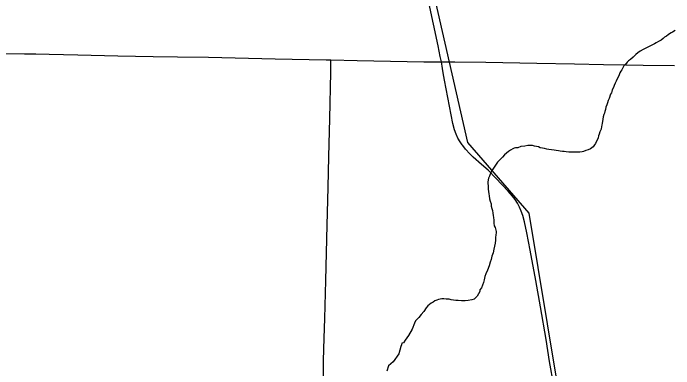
# Model space of a CAD drawing. Extents: x 2.1 to 73.9, y 4 to 26.
# Drawn here: x 46.3484 to 46.8111, y 18.5731 to 18.8225 of the extents above; entities that cross this region are included whole.
import ezdxf

# ---------------------------------------------------------------- set-up
doc = ezdxf.new("R2010")
doc.units = 0
doc.layers.add('GM_X_Minor_River', color=7, linetype='Continuous')
doc.layers.add('GM_X_Township_Road', color=7, linetype='Continuous')

msp = doc.modelspace()

# ---------------------------------------------------------------- linework, layer by layer
at = {"layer": 'GM_X_Minor_River'}
for points in [[(46.60821, 19.6038), (46.59551, 19.04415), (46.60176, 19.0314), (46.61094, 18.95554), (46.6172, 18.94925), (46.66663, 18.73187), (46.7097, 18.68232), (46.805, 18.10511)], [(46.81203, 18.8103), (46.81032, 18.80917), (46.80918, 18.8086), (46.80823, 18.80803), (46.80708, 18.80728), (46.80594, 18.80633), (46.80461, 18.80557), (46.80366, 18.80482), (46.80232, 18.80368), (46.80042, 18.80255), (46.79871, 18.80179)], [(46.79871, 18.80179), (46.79757, 18.80103), (46.79623, 18.80028), (46.78976, 18.79707), (46.78767, 18.79593), (46.78596, 18.7948), (46.78462, 18.79347), (46.78272, 18.79158), (46.78081, 18.79006), (46.77948, 18.78912), (46.77853, 18.78817), (46.77719, 18.78646), (46.77624, 18.78551), (46.77548, 18.78419), (46.77472, 18.78286), (46.77414, 18.78172), (46.77338, 18.78058), (46.77262, 18.77849), (46.77147, 18.77641), (46.77071, 18.77489), (46.76995, 18.77337), (46.76937, 18.77185), (46.76899, 18.77033), (46.76804, 18.76862), (46.76766, 18.76767), (46.76746, 18.76672), (46.76689, 18.76559), (46.76593, 18.76255), (46.76517, 18.76122), (46.7646, 18.7597), (46.76422, 18.75818), (46.76364, 18.75666), (46.76326, 18.75495), (46.76288, 18.75343), (46.76249, 18.75249), (46.76211, 18.75135), (46.76173, 18.74983), (46.76135, 18.74812), (46.76115, 18.7466), (46.76096, 18.74527), (46.76077, 18.74394), (46.76058, 18.74299), (46.76019, 18.74109), (46.75943, 18.73919), (46.75885, 18.73767), (46.75847, 18.73653), (46.75809, 18.73501), (46.75637, 18.73103), (46.75561, 18.73008), (46.75466, 18.72875), (46.75275, 18.72743), (46.75123, 18.72667), (46.74952, 18.72611), (46.74799, 18.72554), (46.74685, 18.72536), (46.74533, 18.72498), (46.74419, 18.72498), (46.74191, 18.72499), (46.73982, 18.725), (46.73754, 18.725), (46.73564, 18.7252), (46.73431, 18.72539), (46.73316, 18.72559), (46.73164, 18.72578), (46.73031, 18.72598), (46.72879, 18.72617), (46.72727, 18.72636), (46.72556, 18.72656), (46.72366, 18.72695), (46.72214, 18.72714), (46.72062, 18.72752), (46.7191, 18.72772), (46.71758, 18.7281), (46.71625, 18.72868), (46.71492, 18.72906), (46.71359, 18.72926), (46.71207, 18.72964), (46.71055, 18.72965), (46.70883, 18.72965), (46.70674, 18.72928), (46.70408, 18.72891), (46.70199, 18.72815), (46.70028, 18.72797), (46.69932, 18.72778), (46.69837, 18.7274), (46.69666, 18.72646), (46.69533, 18.72551), (46.69399, 18.72437), (46.69266, 18.72305), (46.69114, 18.72153), (46.68904, 18.71945), (46.68771, 18.71812), (46.68485, 18.71376), (46.68371, 18.71224), (46.68313, 18.71091), (46.68256, 18.70958), (46.68199, 18.70825), (46.68141, 18.70674), (46.68103, 18.7056), (46.68084, 18.70389), (46.68084, 18.70275)], [(46.68084, 18.70275), (46.68103, 18.70161), (46.68102, 18.70047), (46.68121, 18.69913), (46.6814, 18.69742), (46.68158, 18.69571), (46.68177, 18.69438), (46.68215, 18.69229), (46.68253, 18.69077), (46.68309, 18.68887), (46.68328, 18.68715), (46.68366, 18.68563), (46.68404, 18.68411), (46.68441, 18.68221), (46.6846, 18.68069), (46.68479, 18.67917), (46.68498, 18.67727), (46.68516, 18.67518), (46.68535, 18.67327), (46.68592, 18.67213), (46.6863, 18.67118), (46.68667, 18.66947), (46.68667, 18.66852), (46.68648, 18.667), (46.68628, 18.66529), (46.68628, 18.6632), (46.6859, 18.6613), (46.68551, 18.65921), (46.68513, 18.65693), (46.68455, 18.65446), (46.68379, 18.65218), (46.68322, 18.64971), (46.68245, 18.648), (46.68169, 18.64535), (46.68054, 18.64231), (46.67958, 18.63965), (46.67882, 18.63794), (46.67825, 18.63547), (46.67786, 18.63357), (46.6771, 18.63187), (46.67634, 18.62978), (46.67538, 18.62845), (46.67519, 18.62731), (46.67443, 18.62579), (46.67347, 18.62408), (46.67233, 18.62295), (46.67119, 18.622), (46.66967, 18.62143), (46.66719, 18.62106), (46.66491, 18.62069), (46.66244, 18.6207), (46.66016, 18.62089), (46.65845, 18.62109), (46.65674, 18.62128), (46.65522, 18.62148), (46.65389, 18.62186), (46.65179, 18.62187), (46.65008, 18.62206), (46.64875, 18.62207), (46.64742, 18.62188), (46.64628, 18.6217), (46.64514, 18.62132), (46.64381, 18.62075), (46.64266, 18.6198), (46.64114, 18.61905), (46.64, 18.6181), (46.63886, 18.61735), (46.63771, 18.61583), (46.636, 18.61336), (46.63428, 18.61128), (46.63257, 18.60919), (46.63104, 18.60768), (46.63028, 18.60673), (46.62952, 18.60502), (46.6278, 18.60084), (46.62532, 18.59648), (46.62303, 18.59307), (46.6217, 18.59136), (46.62056, 18.59098), (46.62037, 18.58984), (46.61998, 18.5887), (46.61845, 18.58358), (46.61464, 18.57808), (46.6114, 18.57523), (46.61007, 18.57144)]]:
    msp.add_lwpolyline(points, dxfattribs=at)
at = {"layer": 'GM_X_Township_Road'}
for points in [[(46.64831, 18.78845), (46.64758, 18.79201), (46.64602, 18.79961), (46.63696, 18.84215)], [(46.31884, 18.7948), (46.3238, 18.79469), (46.3393, 18.79426), (46.35639, 18.79402), (46.36416, 18.79399), (46.37348, 18.7938), (46.39367, 18.79336), (46.42163, 18.79266), (46.44648, 18.79221), (46.46357, 18.79197), (46.48532, 18.79154), (46.53193, 18.79058), (46.56766, 18.78989), (46.57096, 18.78981)], [(46.56544, 18.55404), (46.56584, 18.57893), (46.56623, 18.59449), (46.56658, 18.60848), (46.56743, 18.63492), (46.56841, 18.6738), (46.56899, 18.70025), (46.56957, 18.72202), (46.57027, 18.74846), (46.57093, 18.78113), (46.57095, 18.78735), (46.57096, 18.78981)], [(46.57096, 18.78981), (46.5894, 18.78941), (46.63601, 18.78843), (46.64688, 18.78845), (46.64831, 18.78845)], [(46.64831, 18.78845), (46.65776, 18.78847), (46.67951, 18.78808), (46.71523, 18.78744), (46.74164, 18.78687), (46.76183, 18.78659), (46.77736, 18.78628), (46.78978, 18.786), (46.81152, 18.78569)], [(46.66296, 18.73005), (46.66146, 18.73216), (46.65988, 18.73483), (46.6586, 18.73765), (46.65759, 18.74059), (46.65647, 18.74511), (46.65394, 18.75729), (46.65042, 18.77561), (46.64948, 18.78077), (46.64904, 18.78367), (46.64831, 18.78845)], [(46.72699, 18.56134), (46.72418, 18.57821), (46.72169, 18.59355), (46.71771, 18.61653), (46.71458, 18.63492), (46.7106, 18.65631), (46.70818, 18.66851), (46.70649, 18.6761), (46.70529, 18.68061), (46.70432, 18.68356), (46.70313, 18.68643), (46.70169, 18.68918), (46.70002, 18.69179), (46.69813, 18.69426), (46.69502, 18.69773), (46.68645, 18.70675), (46.68101, 18.71229), (46.67643, 18.71649), (46.67056, 18.72159), (46.66832, 18.72374), (46.66521, 18.72721), (46.66326, 18.72963), (46.66296, 18.73005)]]:
    msp.add_lwpolyline(points, dxfattribs=at)

doc.saveas('drawing.dxf')
